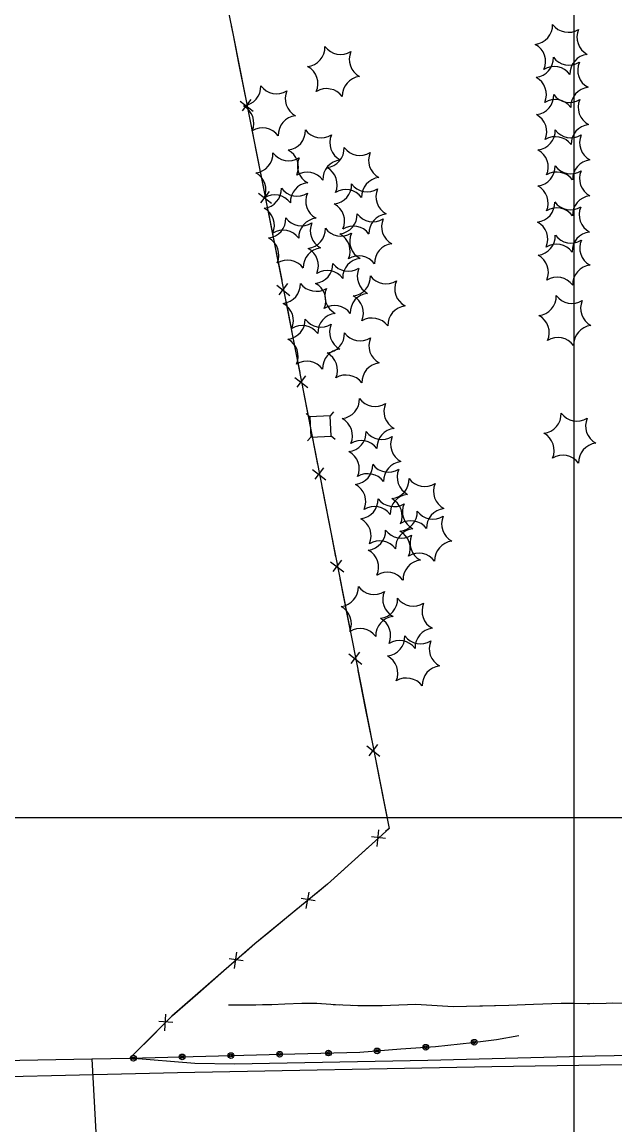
# Model space of a CAD drawing. Extents: x 353423 to 364002, y 127000 to 201942.
# Drawn here: x 360337.4 to 360512, y 153409.6 to 153733.9 of the extents above; entities that cross this region are included whole.
import ezdxf

# ---------------------------------------------------------------- set-up
doc = ezdxf.new("R2010")
doc.units = 0
for name, color, linetype in [('E_DTM_SlopeBottom', 7, 'Continuous'), ('E_DTM_SlopeTop', 7, 'Continuous'), ('E_FEN_Generic', 7, 'Continuous'), ('E_LAND_TreeLine', 7, 'Continuous'), ('E_MISCPROP', 7, 'Continuous'), ('E_SGN', 7, 'Continuous'), ('E_STRUCT_WingWall', 7, 'Continuous')]:
    doc.layers.add(name, color=color, linetype=linetype)

msp = doc.modelspace()

# ---------------------------------------------------------------- linework, layer by layer
at = {"layer": 'E_DTM_SlopeBottom'}
for p, q in [((360401.64, 153710.68), (360405.51, 153707.7)), ((360404.82, 153711.15), (360402.28, 153707.82)), ((360407.02, 153683.6), (360410.89, 153680.62)), ((360410.2, 153684.07), (360407.66, 153680.74)), ((360412.41, 153656.52), (360416.27, 153653.54)), ((360415.59, 153656.98), (360413.04, 153653.65)), ((360420.87, 153629.88), (360418.32, 153626.56)), ((360417.69, 153629.43), (360421.54, 153626.43)), ((360422.96, 153602.33), (360426.82, 153599.33)), ((360426.14, 153602.78), (360423.59, 153599.46)), ((360428.25, 153575.23), (360432.11, 153572.23)), ((360431.43, 153575.68), (360428.89, 153572.35)), ((360436.77, 153548.59), (360434.22, 153545.26)), ((360433.59, 153548.14), (360437.45, 153545.14)), ((360438.92, 153521.05), (360442.78, 153518.05)), ((360442.1, 153521.5), (360439.56, 153518.17)), ((360444.44, 153493.86), (360440.28, 153494.33)), ((360442.41, 153496.36), (360441.83, 153491.5)), ((360421.82, 153478.09), (360421.01, 153473.27)), ((360423.73, 153475.51), (360419.59, 153476.18)), ((360402.54, 153457.87), (360398.39, 153458.42)), ((360400.56, 153460.4), (360399.89, 153455.56)), ((360379.7, 153442.14), (360379.36, 153437.27)), ((360381.85, 153439.75), (360377.66, 153440.02))]:
    msp.add_line(p, q, dxfattribs=at)
for points in [[(360374.6, 154657.93), (360375.1, 154586.16), (360374.79, 154493.35), (360374.83, 154403.12), (360374.93, 154341.61), (360374.96, 154263.79), (360375.01, 154197.55), (360375.65, 154135.2), (360375.34, 154004.67), (360374.83, 153930.82), (360374.81, 153851.59), (360386.51, 153794.45), (360399.54, 153730.09), (360414.82, 153653.21), (360428.3, 153583.92), (360445.46, 153496.79), (360427.32, 153480.38), (360405.97, 153462.84), (360381.54, 153441.55), (360369.16, 153429.21)], [(360398.99, 153732.83), (360399.54, 153730.09), (360401.18, 153721.83)], [(360401.18, 153721.83), (360403.11, 153712.15)], [(360404.38, 153705.75), (360406.57, 153694.75)], [(360406.57, 153694.75), (360408.49, 153685.07)], [(360409.76, 153678.67), (360411.95, 153667.67)], [(360411.95, 153667.67), (360413.87, 153657.99)], [(360415.14, 153651.59), (360417.28, 153640.58)], [(360417.28, 153640.58), (360419.16, 153630.89)], [(360420.41, 153624.49), (360422.55, 153613.47)], [(360422.55, 153613.47), (360424.43, 153603.79)], [(360425.68, 153597.38), (360427.82, 153586.37)], [(360427.82, 153586.37), (360428.3, 153583.92), (360429.72, 153576.69)], [(360430.98, 153570.29), (360433.15, 153559.28)], [(360433.15, 153559.28), (360435.06, 153549.6)], [(360436.32, 153543.2), (360438.48, 153532.19)], [(360438.48, 153532.19), (360440.39, 153522.51)], [(360441.65, 153516.11), (360443.82, 153505.1)], [(360443.82, 153505.1), (360445.46, 153496.79), (360444.42, 153495.85)], [(360439.58, 153491.47), (360431.26, 153483.95)], [(360431.26, 153483.95), (360427.32, 153480.38), (360423.8, 153477.49)], [(360418.76, 153473.35), (360410.1, 153466.23)], [(360410.1, 153466.23), (360405.97, 153462.84), (360402.56, 153459.86)], [(360397.64, 153455.57), (360389.18, 153448.2)], [(360389.18, 153448.2), (360381.74, 153441.72)], [(360377.11, 153437.13), (360369.16, 153429.21)], [(360359.72, 153396.61), (360149.14, 153392.8), (360146.11, 153425.17), (360357.97, 153429), (360359.72, 153396.61)], [(360357.97, 153429), (360369.16, 153429.21)]]:
    msp.add_lwpolyline(points, dxfattribs=at)
at = {"layer": 'E_DTM_SlopeTop'}
for points in [[(361097.32, 153438.2), (361036.92, 153437.01), (360982.06, 153436.11), (360920.69, 153435.01), (360893.81, 153434.98), (360838.42, 153434.59), (360802.65, 153434.12), (360725.55, 153433.07), (360680.91, 153432.52), (360621.75, 153431.48), (360562.44, 153430.85), (360506.16, 153429.84), (360456.84, 153428.6), (360399.95, 153427.44), (360388.3, 153427.71), (360369.16, 153429.21)], [(359501.58, 153409.18), (359604.33, 153411.32), (359704.64, 153413.36), (359802.98, 153415.05), (359901.31, 153416.94), (360001.26, 153418.17), (360088.79, 153419.61), (360146.63, 153420.41), (360208.79, 153421.58), (360300.57, 153423.02), (360383.2, 153425.01), (360475.69, 153426.79), (360558.92, 153428.09), (360643.46, 153429.29), (360727.51, 153430.49), (360833.25, 153431.92), (360913.05, 153433), (360987.57, 153433.79), (361054.36, 153435.13), (361127.98, 153436.14)]]:
    msp.add_lwpolyline(points, dxfattribs=at)
at = {"layer": 'E_FEN_Generic'}
for centre, start, end in [((360487.88, 153733.02), 276.2674, 2.0323), ((360498.22, 153736.61), 216.2674, 302.0323), ((360506.5, 153729.45), 156.2674, 242.0323), ((360485.83, 153722.27), 336.2674, 62.0323), ((360420.88, 153726.5), 276.2674, 2.0323), ((360431.22, 153730.09), 216.2674, 302.0323), ((360439.49, 153722.93), 156.2674, 242.0323), ((360488.11, 153723.34), 276.2674, 2.0323), ((360498.44, 153726.93), 216.2674, 302.0323), ((360504.44, 153718.7), 96.2674, 182.0323), ((360418.82, 153715.76), 336.2674, 62.0323), ((360494.1, 153715.11), 36.2674, 122.0323), ((360506.72, 153719.77), 156.2674, 242.0323), ((360437.43, 153712.19), 96.2674, 182.0323), ((360486.05, 153712.59), 336.2674, 62.0323), ((360402.01, 153714.96), 276.2674, 2.0323), ((360412.35, 153718.55), 216.2674, 302.0323), ((360427.1, 153708.6), 36.2674, 122.0323), ((360504.66, 153709.03), 96.2674, 182.0323), ((360420.63, 153711.4), 156.2674, 242.0323), ((360488.23, 153712.38), 276.2674, 2.0323), ((360494.33, 153705.44), 36.2674, 122.0323), ((360498.57, 153715.97), 216.2674, 302.0323), ((360506.85, 153708.81), 156.2674, 242.0323), ((360399.95, 153704.22), 336.2674, 62.0323), ((360418.57, 153700.65), 96.2674, 182.0323), ((360486.18, 153701.63), 336.2674, 62.0323), ((360408.23, 153697.06), 36.2674, 122.0323), ((360415.14, 153701.97), 276.2674, 2.0323), ((360425.48, 153705.56), 216.2674, 302.0323), ((360488.67, 153701.99), 276.2674, 2.0323), ((360499.01, 153705.58), 216.2674, 302.0323), ((360504.79, 153698.07), 96.2674, 182.0323), ((360433.75, 153698.4), 156.2674, 242.0323), ((360494.45, 153694.48), 36.2674, 122.0323), ((360507.29, 153698.42), 156.2674, 242.0323), ((360405.59, 153695.26), 276.2674, 2.0323), ((360415.92, 153698.85), 216.2674, 302.0323), ((360413.08, 153691.23), 336.2674, 62.0323), ((360426.55, 153696.81), 276.2674, 2.0323), ((360436.88, 153700.4), 216.2674, 302.0323), ((360445.16, 153693.24), 156.2674, 242.0323), ((360486.61, 153691.24), 336.2674, 62.0323), ((360424.2, 153691.69), 156.2674, 242.0323), ((360431.69, 153687.66), 96.2674, 182.0323), ((360424.49, 153686.07), 336.2674, 62.0323), ((360488.63, 153691.43), 276.2674, 2.0323), ((360498.97, 153695.02), 216.2674, 302.0323), ((360505.23, 153687.68), 96.2674, 182.0323), ((360403.53, 153684.51), 336.2674, 62.0323), ((360421.36, 153684.07), 36.2674, 122.0323), ((360443.1, 153682.5), 96.2674, 182.0323), ((360494.89, 153684.09), 36.2674, 122.0323), ((360507.25, 153687.86), 156.2674, 242.0323), ((360408.05, 153684.86), 276.2674, 2.0323), ((360418.39, 153688.45), 216.2674, 302.0323), ((360422.14, 153680.95), 96.2674, 182.0323), ((360428.72, 153686.1), 276.2674, 2.0323), ((360432.76, 153678.91), 36.2674, 122.0323), ((360439.06, 153689.69), 216.2674, 302.0323), ((360447.34, 153682.54), 156.2674, 242.0323), ((360486.58, 153680.68), 336.2674, 62.0323), ((360411.81, 153677.36), 36.2674, 122.0323), ((360426.66, 153681.29), 156.2674, 242.0323), ((360505.19, 153677.12), 96.2674, 182.0323), ((360405.99, 153674.12), 336.2674, 62.0323), ((360426.66, 153675.36), 336.2674, 62.0323), ((360488.53, 153680.79), 276.2674, 2.0323), ((360494.85, 153673.53), 36.2674, 122.0323), ((360498.86, 153684.38), 216.2674, 302.0323), ((360507.14, 153677.22), 156.2674, 242.0323), ((360409.38, 153676.1), 276.2674, 2.0323), ((360419.72, 153679.69), 216.2674, 302.0323), ((360424.6, 153670.55), 96.2674, 182.0323), ((360428, 153672.54), 156.2674, 242.0323), ((360430.37, 153677.32), 276.2674, 2.0323), ((360440.71, 153680.91), 216.2674, 302.0323), ((360445.28, 153671.79), 96.2674, 182.0323), ((360448.99, 153673.75), 156.2674, 242.0323), ((360486.47, 153670.05), 336.2674, 62.0323), ((360414.27, 153666.96), 36.2674, 122.0323), ((360421, 153673.05), 276.2674, 2.0323), ((360431.33, 153676.64), 216.2674, 302.0323), ((360428.31, 153666.58), 336.2674, 62.0323), ((360434.94, 153668.2), 36.2674, 122.0323), ((360439.61, 153669.48), 156.2674, 242.0323), ((360505.08, 153666.48), 96.2674, 182.0323), ((360407.32, 153665.36), 336.2674, 62.0323), ((360446.93, 153663.01), 96.2674, 182.0323), ((360488.69, 153671.06), 276.2674, 2.0323), ((360494.74, 153662.89), 36.2674, 122.0323), ((360499.03, 153674.65), 216.2674, 302.0323), ((360507.31, 153667.49), 156.2674, 242.0323), ((360425.94, 153661.79), 96.2674, 182.0323), ((360418.94, 153662.3), 336.2674, 62.0323), ((360436.59, 153659.42), 36.2674, 122.0323), ((360486.64, 153660.31), 336.2674, 62.0323), ((360415.6, 153658.2), 36.2674, 122.0323), ((360423.21, 153662.75), 276.2674, 2.0323), ((360433.55, 153666.34), 216.2674, 302.0323), ((360437.55, 153658.74), 96.2674, 182.0323), ((360505.25, 153656.74), 96.2674, 182.0323), ((360427.22, 153655.15), 36.2674, 122.0323), ((360434.26, 153659.06), 276.2674, 2.0323), ((360441.83, 153659.18), 156.2674, 242.0323), ((360444.6, 153662.65), 216.2674, 302.0323), ((360494.91, 153653.16), 36.2674, 122.0323), ((360413.66, 153656.86), 276.2674, 2.0323), ((360424, 153660.45), 216.2674, 302.0323), ((360421.15, 153652.01), 336.2674, 62.0323), ((360432.28, 153653.29), 156.2674, 242.0323), ((360452.87, 153655.49), 156.2674, 242.0323), ((360439.77, 153648.44), 96.2674, 182.0323), ((360432.2, 153648.32), 336.2674, 62.0323), ((360488.96, 153653.29), 276.2674, 2.0323), ((360499.3, 153656.88), 216.2674, 302.0323), ((360411.6, 153646.11), 336.2674, 62.0323), ((360429.43, 153644.85), 36.2674, 122.0323), ((360450.81, 153644.75), 96.2674, 182.0323), ((360507.57, 153649.73), 156.2674, 242.0323), ((360415.07, 153646.36), 276.2674, 2.0323), ((360425.41, 153649.95), 216.2674, 302.0323), ((360430.22, 153642.54), 96.2674, 182.0323), ((360440.48, 153641.16), 36.2674, 122.0323), ((360486.9, 153642.55), 336.2674, 62.0323), ((360419.88, 153638.95), 36.2674, 122.0323), ((360426.63, 153642.3), 276.2674, 2.0323), ((360433.68, 153642.79), 156.2674, 242.0323), ((360436.97, 153645.89), 216.2674, 302.0323), ((360505.52, 153638.98), 96.2674, 182.0323), ((360413.01, 153635.61), 336.2674, 62.0323), ((360445.25, 153638.73), 156.2674, 242.0323), ((360495.18, 153635.39), 36.2674, 122.0323), ((360431.62, 153632.05), 96.2674, 182.0323), ((360424.57, 153631.55), 336.2674, 62.0323), ((360421.29, 153628.46), 36.2674, 122.0323), ((360443.19, 153627.99), 96.2674, 182.0323), ((360432.85, 153624.4), 36.2674, 122.0323), ((360431.05, 153623.02), 276.2674, 2.0323), ((360441.38, 153626.61), 216.2674, 302.0323), ((360449.66, 153619.45), 156.2674, 242.0323), ((360428.99, 153612.28), 336.2674, 62.0323), ((360490.42, 153618.69), 276.2674, 2.0323), ((360500.75, 153622.28), 216.2674, 302.0323), ((360509.03, 153615.13), 156.2674, 242.0323), ((360433.03, 153613.29), 276.2674, 2.0323), ((360443.37, 153616.88), 216.2674, 302.0323), ((360447.6, 153608.71), 96.2674, 182.0323), ((360437.26, 153605.12), 36.2674, 122.0323), ((360451.65, 153609.72), 156.2674, 242.0323), ((360488.36, 153607.95), 336.2674, 62.0323), ((360506.97, 153604.38), 96.2674, 182.0323), ((360430.97, 153602.54), 336.2674, 62.0323), ((360434.96, 153603.65), 276.2674, 2.0323), ((360445.3, 153607.24), 216.2674, 302.0323), ((360449.59, 153598.98), 96.2674, 182.0323), ((360496.64, 153600.79), 36.2674, 122.0323), ((360439.25, 153595.39), 36.2674, 122.0323), ((360453.57, 153600.08), 156.2674, 242.0323), ((360432.9, 153592.9), 336.2674, 62.0323), ((360445.66, 153599.46), 276.2674, 2.0323), ((360455.99, 153603.05), 216.2674, 302.0323), ((360464.27, 153595.89), 156.2674, 242.0323), ((360451.51, 153589.33), 96.2674, 182.0323), ((360443.6, 153588.71), 336.2674, 62.0323), ((360436.52, 153593.54), 276.2674, 2.0323), ((360441.18, 153585.75), 36.2674, 122.0323), ((360446.85, 153597.13), 216.2674, 302.0323), ((360455.13, 153589.98), 156.2674, 242.0323), ((360462.21, 153585.15), 96.2674, 182.0323), ((360434.46, 153582.8), 336.2674, 62.0323), ((360448.05, 153589.87), 276.2674, 2.0323), ((360451.88, 153581.56), 36.2674, 122.0323), ((360458.38, 153593.46), 216.2674, 302.0323), ((360466.66, 153586.31), 156.2674, 242.0323), ((360438.74, 153584.31), 276.2674, 2.0323), ((360449.08, 153587.9), 216.2674, 302.0323), ((360453.07, 153579.23), 96.2674, 182.0323), ((360445.99, 153579.13), 336.2674, 62.0323), ((360442.74, 153575.64), 36.2674, 122.0323), ((360457.36, 153580.74), 156.2674, 242.0323), ((360464.6, 153575.56), 96.2674, 182.0323), ((360436.68, 153573.56), 336.2674, 62.0323), ((360454.27, 153571.97), 36.2674, 122.0323), ((360455.3, 153569.99), 96.2674, 182.0323), ((360444.96, 153566.4), 36.2674, 122.0323), ((360430.72, 153567.75), 276.2674, 2.0323), ((360441.06, 153571.34), 216.2674, 302.0323), ((360449.33, 153564.18), 156.2674, 242.0323), ((360428.66, 153557.01), 336.2674, 62.0323), ((360442.28, 153564.27), 276.2674, 2.0323), ((360452.61, 153567.86), 216.2674, 302.0323), ((360460.89, 153560.7), 156.2674, 242.0323), ((360447.27, 153553.44), 96.2674, 182.0323), ((360440.22, 153553.52), 336.2674, 62.0323), ((360436.94, 153549.85), 36.2674, 122.0323), ((360458.83, 153549.95), 96.2674, 182.0323), ((360444.4, 153553.2), 276.2674, 2.0323), ((360448.5, 153546.36), 36.2674, 122.0323), ((360454.73, 153556.79), 216.2674, 302.0323), ((360463.01, 153549.64), 156.2674, 242.0323), ((360442.34, 153542.46), 336.2674, 62.0323), ((360460.95, 153538.89), 96.2674, 182.0323), ((360450.61, 153535.3), 36.2674, 122.0323)]:
    msp.add_arc(centre, 5.72, start, end, dxfattribs=at)
at = {"layer": 'E_LAND_TreeLine'}
for p, q in [((360500, 152500), (360500, 155000)), ((359000, 153500), (362500, 153500))]:
    msp.add_line(p, q, dxfattribs=at)
at = {"layer": 'E_MISCPROP'}
msp.add_lwpolyline([(360369.16, 153429.21), (360413.91, 153430.42), (360436.87, 153430.98), (360448.97, 153431.95), (360459.11, 153432.64), (360470.06, 153433.86), (360477.11, 153434.75), (360483.68, 153435.88)], dxfattribs=at)
msp.add_lwpolyline([(360369.16, 153429.21), (360413.91, 153430.42), (360436.87, 153430.98), (360448.97, 153431.95), (360459.11, 153432.64), (360470.06, 153433.86), (360477.11, 153434.75), (360483.68, 153435.88)], dxfattribs=at)
for centre, radius in [((360441.95, 153431.39), 0.836), ((360441.95, 153431.39), 0.421), ((360456.26, 153432.45), 0.836), ((360456.26, 153432.45), 0.421), ((360470.54, 153433.92), 0.836), ((360470.54, 153433.92), 0.421), ((360370.22, 153429.24), 0.836), ((360370.22, 153429.24), 0.421), ((360384.57, 153429.62), 0.836), ((360384.57, 153429.63), 0.421), ((360398.92, 153430.01), 0.836), ((360398.92, 153430.01), 0.421), ((360413.27, 153430.4), 0.836), ((360413.27, 153430.4), 0.421), ((360427.62, 153430.75), 0.836), ((360427.62, 153430.75), 0.421)]:
    msp.add_circle(centre, radius, dxfattribs=at)
at = {"layer": 'E_SGN'}
for p, q in [((360422.15, 153617.83), (360421.04, 153618.83)), ((360429.15, 153619.26), (360428.14, 153618.15)), ((360422.47, 153611.84), (360421.47, 153610.72)), ((360429.58, 153611.15), (360428.46, 153612.15))]:
    msp.add_line(p, q, dxfattribs=at)
msp.add_lwpolyline([(360428.46, 153612.15), (360428.14, 153618.15), (360422.15, 153617.83), (360422.47, 153611.84)], close=True, dxfattribs=at)
at = {"layer": 'E_STRUCT_WingWall'}
for points in [[(360514.27, 153445.46), (360504.52, 153445.26), (360496.13, 153445.31), (360488.01, 153445.03), (360480.68, 153444.76), (360472.21, 153444.55), (360464.31, 153444.38), (360453.39, 153445.02), (360443.46, 153444.62), (360436.28, 153444.63), (360429.72, 153444.89), (360424.17, 153445.27), (360419.83, 153445.31), (360414.77, 153445.11), (360410.98, 153444.96), (360408.21, 153444.88), (360406.27, 153444.79), (360403.91, 153444.79), (360400.42, 153444.83), (360398.25, 153444.79)], [(360425.31, 153445.19), (360424.17, 153445.27), (360419.83, 153445.31), (360414.77, 153445.11), (360410.98, 153444.96), (360408.21, 153444.88), (360406.27, 153444.79), (360403.91, 153444.79), (360400.42, 153444.83), (360398.25, 153444.79)], [(360430.91, 153444.84), (360429.72, 153444.89), (360429.04, 153444.94)], [(360436.52, 153444.63), (360436.28, 153444.63), (360434.65, 153444.7)], [(360442.13, 153444.62), (360440.26, 153444.62)], [(360472.96, 153444.57), (360472.21, 153444.55), (360464.31, 153444.38), (360453.39, 153445.02), (360445.86, 153444.71)], [(360500.07, 153445.29), (360496.13, 153445.31), (360488.01, 153445.03), (360480.68, 153444.76), (360472.96, 153444.57)], [(360505.68, 153445.28), (360504.52, 153445.26), (360503.81, 153445.26)], [(360511.29, 153445.4), (360509.42, 153445.36)]]:
    msp.add_lwpolyline(points, dxfattribs=at)

doc.saveas('drawing.dxf')
